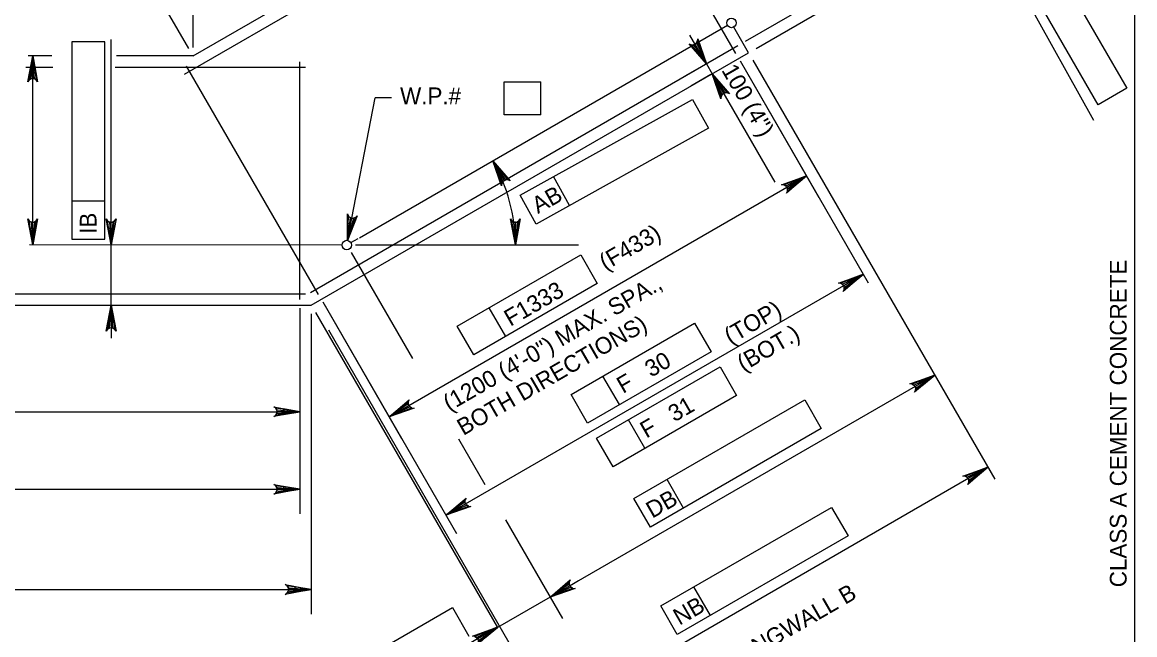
# Model space of a CAD drawing. Extents: x 638340 to 640241, y 295465 to 298435.
# Drawn here: x 638795.5 to 638994.6, y 296442.9 to 296552.6 of the extents above; entities that cross this region are included whole.
import ezdxf

# ---------------------------------------------------------------- set-up
doc = ezdxf.new("R2010")
doc.units = 0
for name, color, linetype in [('10', 7, 'Continuous'), ('4', 7, 'Continuous'), ('6', 7, 'Continuous')]:
    doc.layers.add(name, color=color, linetype=linetype)

msp = doc.modelspace()

# ---------------------------------------------------------------- linework, layer by layer
at = {"layer": '10'}
for p, q in [((638826.07, 296546.52), (638900.9, 296589.72)), ((638855.84, 296513.98), (638921.7, 296552.01)), ((638925.51, 296547.1), (638922.86, 296551.7)), ((638800.79, 296546.52), (638796.57, 296546.52)), ((638826.07, 296546.52), (638812.37, 296546.52)), ((638847.24, 296501.92), (638925.51, 296547.1)), ((638852.74, 296512.68), (638796.78, 296512.69)), ((638854.32, 296513.11), (638855.61, 296513.85)), ((638627.56, 296501.92), (638847.24, 296501.92))]:
    msp.add_line(p, q, dxfattribs=at)
at = {"layer": '4'}
for p, q in [((638926.84, 296547.87), (638983.11, 296580.36)), ((638967.11, 296571.12), (638987.23, 296535.03)), ((638975.55, 296571.3), (638993.2, 296540.73)), ((638988.09, 296537.78), (638970.44, 296568.35)), ((638924.93, 296549.14), (638954.94, 296566.47)), ((638994.62, 296399.07), (638994.62, 296567.6)), ((638825.3, 296547.85), (638816.35, 296563.35)), ((638826.07, 296548.06), (638826.07, 296561.16)), ((638917.96, 296545.11), (638915.01, 296550.23)), ((638804.36, 296549.03), (638804.36, 296513.72)), ((638810.27, 296549.03), (638804.36, 296549.03)), ((638810.27, 296513.72), (638810.27, 296549.03)), ((638811.42, 296512.69), (638811.42, 296549.45)), ((638797.39, 296512.69), (638797.39, 296546.52)), ((638917.69, 296544.96), (638914.12, 296542.9)), ((638917.96, 296545.11), (638918.99, 296543.34)), ((638923.99, 296545.64), (638946.93, 296505.9)), ((638923.99, 296545.64), (638938.09, 296521.21)), ((638926.28, 296545.77), (638969.59, 296470.76)), ((638918.72, 296543.18), (638915.15, 296541.12)), ((638918.98, 296543.34), (638921.94, 296538.22)), ((638881.73, 296541.88), (638888.33, 296541.88)), ((638881.73, 296535.97), (638881.73, 296541.88)), ((638888.33, 296535.97), (638888.33, 296541.88)), ((638993.2, 296540.73), (638988.09, 296537.78)), ((638853.7, 296513.52), (638858.65, 296539.04)), ((638861.6, 296539.04), (638858.65, 296539.04)), ((638884.61, 296521.61), (638915.48, 296538.73)), ((638915.48, 296538.73), (638918.34, 296533.57)), ((638921.94, 296538.22), (638930.2, 296523.91)), ((638888.33, 296535.97), (638881.73, 296535.97)), ((638918.34, 296533.57), (638887.47, 296516.44)), ((638861.16, 296481.91), (638935.88, 296525.04)), ((638893.46, 296519.76), (638890.59, 296524.93)), ((638804.36, 296520.57), (638810.27, 296520.57)), ((638887.47, 296516.44), (638884.61, 296521.61)), ((638811.42, 296515.64), (638811.42, 296518.59)), ((638804.36, 296513.72), (638810.27, 296513.72)), ((638811.42, 296501.92), (638811.42, 296512.69)), ((638855.13, 296512.69), (638895.03, 296512.69)), ((638854.36, 296511.35), (638865.32, 296492.36)), ((638873.36, 296498.14), (638895.48, 296510.91)), ((638895.48, 296510.91), (638898.43, 296505.8)), ((638871.33, 296464.31), (638946.04, 296507.44)), ((638898.43, 296505.8), (638876.32, 296493.03)), ((638849.28, 296502.5), (638873.22, 296461.03)), ((638849.28, 296502.5), (638863.38, 296478.08)), ((638811.42, 296501.92), (638811.42, 296496.01)), ((638845.19, 296501.41), (638845.19, 296464.55)), ((638845.19, 296501.41), (638845.19, 296478.42)), ((638848.01, 296500.59), (638880.55, 296444.23)), ((638882.03, 296496.33), (638879.08, 296501.44)), ((638847.24, 296500.38), (638847.24, 296446.61)), ((638893.72, 296485.94), (638915.84, 296498.71)), ((638915.84, 296498.71), (638918.79, 296493.59)), ((638850.32, 296497.51), (638894.26, 296421.41)), ((638876.32, 296493.03), (638873.36, 296498.14)), ((638918.79, 296493.59), (638896.67, 296480.82)), ((638898.29, 296478.13), (638920.41, 296490.9)), ((638920.41, 296490.9), (638923.36, 296485.78)), ((638958.81, 296489.42), (638889.97, 296449.67)), ((638902.38, 296484.12), (638899.43, 296489.23)), ((638896.67, 296480.82), (638893.72, 296485.94)), ((638923.36, 296485.78), (638901.25, 296473.01)), ((638904.97, 296467.31), (638935.54, 296484.96)), ((638935.54, 296484.96), (638938.49, 296479.84)), ((638629.61, 296482.85), (638845.19, 296482.85)), ((638906.95, 296476.31), (638904, 296481.42)), ((638938.49, 296479.84), (638907.92, 296462.19)), ((638873.6, 296478.01), (638878.32, 296469.82)), ((638901.25, 296473.01), (638898.29, 296478.13)), ((638968.34, 296472.92), (638890.08, 296427.73)), ((638913.85, 296465.62), (638910.9, 296470.73)), ((638629.61, 296468.98), (638845.19, 296468.98)), ((638907.92, 296462.19), (638904.97, 296467.31)), ((638909.79, 296448.09), (638940.36, 296465.74)), ((638940.36, 296465.74), (638943.31, 296460.63)), ((638881.98, 296463.5), (638892.18, 296445.83)), ((638943.31, 296460.63), (638912.74, 296442.98)), ((638892.53, 296451.14), (638895.08, 296452.62)), ((638627.56, 296451.04), (638847.24, 296451.04)), ((638918.67, 296446.4), (638915.71, 296451.51)), ((638889.97, 296449.67), (638880.55, 296444.23)), ((638841.93, 296430.17), (638872.5, 296447.82)), ((638872.5, 296447.82), (638875.45, 296442.7)), ((638912.74, 296442.98), (638909.79, 296448.09)), ((638880.53, 296444.27), (638844.38, 296423.01))]:
    msp.add_line(p, q, dxfattribs=at)
for points in [[(638917.96, 296545.11), (638914.87, 296548.71), (638915.27, 296548.53), (638915.63, 296548.52), (638915.93, 296548.63), (638916.17, 296548.84), (638916.35, 296549.15), (638916.39, 296549.59), (638917.96, 296545.11), (638916.35, 296549.15), (638916.17, 296548.84), (638917.96, 296545.11), (638915.93, 296548.63), (638915.63, 296548.52), (638917.96, 296545.11), (638915.27, 296548.53)], [(638797.39, 296546.52), (638798.26, 296541.86), (638798.01, 296542.22), (638797.7, 296542.4), (638797.39, 296542.46), (638797.08, 296542.4), (638796.76, 296542.22), (638796.52, 296541.86), (638797.39, 296546.52), (638796.76, 296542.22), (638797.08, 296542.4), (638797.39, 296546.52), (638797.39, 296542.46), (638797.7, 296542.4), (638797.39, 296546.52), (638798.01, 296542.22)], [(638918.98, 296543.34), (638922.07, 296539.74), (638921.68, 296539.92), (638921.31, 296539.93), (638921.02, 296539.82), (638920.77, 296539.62), (638920.59, 296539.3), (638920.56, 296538.86), (638918.98, 296543.34), (638920.59, 296539.3), (638920.77, 296539.62), (638918.98, 296543.34), (638921.02, 296539.82), (638921.31, 296539.93), (638918.98, 296543.34), (638921.68, 296539.92)], [(638879.72, 296527.77), (638882.81, 296524.17), (638882.41, 296524.36), (638882.05, 296524.36), (638881.75, 296524.25), (638881.51, 296524.05), (638881.33, 296523.73), (638881.29, 296523.3), (638879.72, 296527.77), (638881.33, 296523.73), (638881.51, 296524.05), (638879.72, 296527.77), (638881.75, 296524.25), (638882.05, 296524.36), (638879.72, 296527.77), (638882.41, 296524.36)], [(638935.88, 296525.04), (638932.28, 296521.96), (638932.46, 296522.35), (638932.47, 296522.72), (638932.36, 296523.01), (638932.15, 296523.26), (638931.84, 296523.44), (638931.4, 296523.47), (638935.88, 296525.04), (638931.84, 296523.44), (638932.15, 296523.26), (638935.88, 296525.04), (638932.36, 296523.01), (638932.47, 296522.72), (638935.88, 296525.04), (638932.46, 296522.35)], [(638797.39, 296512.69), (638796.52, 296517.35), (638796.76, 296516.99), (638797.08, 296516.8), (638797.39, 296516.75), (638797.7, 296516.8), (638798.01, 296516.99), (638798.26, 296517.35), (638797.39, 296512.69), (638798.01, 296516.99), (638797.7, 296516.8), (638797.39, 296512.69), (638797.39, 296516.75), (638797.08, 296516.8), (638797.39, 296512.69), (638796.76, 296516.99)], [(638811.42, 296512.69), (638810.54, 296517.35), (638810.79, 296516.99), (638811.1, 296516.8), (638811.42, 296516.75), (638811.73, 296516.8), (638812.04, 296516.99), (638812.29, 296517.35), (638811.42, 296512.69), (638812.04, 296516.99), (638811.73, 296516.8), (638811.42, 296512.69), (638811.42, 296516.75), (638811.1, 296516.8), (638811.42, 296512.69), (638810.79, 296516.99)], [(638853.7, 296513.52), (638853.73, 296518.26), (638853.91, 296517.86), (638854.18, 296517.62), (638854.48, 296517.51), (638854.79, 296517.5), (638855.13, 296517.62), (638855.45, 296517.93), (638853.7, 296513.52), (638855.13, 296517.62), (638854.79, 296517.5), (638853.7, 296513.52), (638854.48, 296517.51), (638854.18, 296517.62), (638853.7, 296513.52), (638853.91, 296517.86)], [(638883.76, 296512.69), (638882.89, 296517.35), (638883.14, 296516.99), (638883.45, 296516.8), (638883.76, 296516.75), (638884.07, 296516.8), (638884.39, 296516.99), (638884.64, 296517.35), (638883.76, 296512.69), (638884.39, 296516.99), (638884.07, 296516.8), (638883.76, 296512.69), (638883.76, 296516.75), (638883.45, 296516.8), (638883.76, 296512.69), (638883.14, 296516.99)], [(638946.04, 296507.44), (638942.44, 296504.36), (638942.63, 296504.75), (638942.63, 296505.11), (638942.52, 296505.41), (638942.32, 296505.66), (638942, 296505.83), (638941.57, 296505.87), (638946.04, 296507.44), (638942, 296505.83), (638942.32, 296505.66), (638946.04, 296507.44), (638942.52, 296505.41), (638942.63, 296505.11), (638946.04, 296507.44), (638942.63, 296504.75)], [(638811.42, 296501.92), (638812.29, 296497.26), (638812.04, 296497.62), (638811.73, 296497.8), (638811.42, 296497.86), (638811.1, 296497.8), (638810.79, 296497.62), (638810.54, 296497.26), (638811.42, 296501.92), (638810.79, 296497.62), (638811.1, 296497.8), (638811.42, 296501.92), (638811.42, 296497.86), (638811.73, 296497.8), (638811.42, 296501.92), (638812.04, 296497.62)], [(638958.81, 296489.42), (638955.21, 296486.33), (638955.4, 296486.72), (638955.41, 296487.09), (638955.3, 296487.38), (638955.09, 296487.63), (638954.78, 296487.81), (638954.34, 296487.84), (638958.81, 296489.42), (638954.78, 296487.81), (638955.09, 296487.63), (638958.81, 296489.42), (638955.3, 296487.38), (638955.41, 296487.09), (638958.81, 296489.42), (638955.4, 296486.72)], [(638861.16, 296481.91), (638864.76, 296485), (638864.58, 296484.6), (638864.57, 296484.24), (638864.68, 296483.94), (638864.89, 296483.7), (638865.2, 296483.52), (638865.64, 296483.48), (638861.16, 296481.91), (638865.2, 296483.52), (638864.89, 296483.7), (638861.16, 296481.91), (638864.68, 296483.94), (638864.57, 296484.24), (638861.16, 296481.91), (638864.58, 296484.6)], [(638845.19, 296482.85), (638840.53, 296481.98), (638840.89, 296482.23), (638841.08, 296482.54), (638841.13, 296482.85), (638841.08, 296483.16), (638840.89, 296483.48), (638840.53, 296483.72), (638845.19, 296482.85), (638840.89, 296483.48), (638841.08, 296483.16), (638845.19, 296482.85), (638841.13, 296482.85), (638841.08, 296482.54), (638845.19, 296482.85), (638840.89, 296482.23)], [(638968.34, 296472.92), (638964.74, 296469.83), (638964.93, 296470.23), (638964.93, 296470.59), (638964.82, 296470.89), (638964.62, 296471.13), (638964.3, 296471.31), (638963.87, 296471.34), (638968.34, 296472.92), (638964.3, 296471.31), (638964.62, 296471.13), (638968.34, 296472.92), (638964.82, 296470.89), (638964.93, 296470.59), (638968.34, 296472.92), (638964.93, 296470.23)], [(638845.19, 296468.98), (638840.53, 296468.1), (638840.89, 296468.35), (638841.08, 296468.66), (638841.13, 296468.98), (638841.08, 296469.29), (638840.89, 296469.6), (638840.53, 296469.85), (638845.19, 296468.98), (638840.89, 296469.6), (638841.08, 296469.29), (638845.19, 296468.98), (638841.13, 296468.98), (638841.08, 296468.66), (638845.19, 296468.98), (638840.89, 296468.35)], [(638871.33, 296464.31), (638874.93, 296467.4), (638874.74, 296467), (638874.74, 296466.64), (638874.85, 296466.34), (638875.05, 296466.1), (638875.36, 296465.92), (638875.8, 296465.88), (638871.33, 296464.31), (638875.36, 296465.92), (638875.05, 296466.1), (638871.33, 296464.31), (638874.85, 296466.34), (638874.74, 296466.64), (638871.33, 296464.31), (638874.74, 296467)], [(638889.97, 296449.67), (638893.57, 296452.75), (638893.38, 296452.36), (638893.38, 296452), (638893.49, 296451.7), (638893.69, 296451.45), (638894.01, 296451.28), (638894.44, 296451.24), (638889.97, 296449.67), (638894.01, 296451.28), (638893.69, 296451.45), (638889.97, 296449.67), (638893.49, 296451.7), (638893.38, 296452), (638889.97, 296449.67), (638893.38, 296452.36)], [(638847.24, 296451.04), (638842.58, 296450.17), (638842.94, 296450.42), (638843.13, 296450.73), (638843.18, 296451.04), (638843.13, 296451.35), (638842.94, 296451.67), (638842.58, 296451.91), (638847.24, 296451.04), (638842.94, 296451.67), (638843.13, 296451.35), (638847.24, 296451.04), (638843.18, 296451.04), (638843.13, 296450.73), (638847.24, 296451.04), (638842.94, 296450.42)], [(638880.53, 296444.27), (638876.95, 296441.15), (638877.14, 296441.55), (638877.14, 296441.91), (638877.03, 296442.21), (638876.82, 296442.45), (638876.5, 296442.63), (638876.07, 296442.66), (638880.53, 296444.27), (638876.5, 296442.63), (638876.82, 296442.45), (638880.53, 296444.27), (638877.03, 296442.21), (638877.14, 296441.91), (638880.53, 296444.27), (638877.14, 296441.55)]]:
    msp.add_lwpolyline(points, dxfattribs=at)
for points in [[(638797.88, 296543.57), (638796.9, 296543.57), (638797.39, 296546.52)], [(638920.89, 296541.03), (638920.04, 296540.53), (638918.99, 296543.34)], [(638933.07, 296523.99), (638933.57, 296523.14), (638935.88, 296525.05)], [(638854.75, 296516.33), (638853.78, 296516.52), (638853.7, 296513.53)], [(638797.88, 296515.64), (638796.9, 296515.64), (638797.39, 296512.69)], [(638811.91, 296515.64), (638810.92, 296515.64), (638811.42, 296512.69)], [(638943.23, 296506.39), (638943.73, 296505.54), (638946.04, 296507.44)], [(638811.91, 296498.97), (638810.92, 296498.97), (638811.42, 296501.92)], [(638956.01, 296488.36), (638956.5, 296487.51), (638958.81, 296489.41)], [(638842.24, 296483.34), (638842.24, 296482.36), (638845.19, 296482.85)], [(638863.48, 296483.81), (638863.97, 296482.96), (638861.16, 296481.91)], [(638965.54, 296471.87), (638966.03, 296471.01), (638968.34, 296472.92)], [(638842.24, 296469.47), (638842.24, 296468.49), (638845.19, 296468.98)], [(638873.64, 296466.21), (638874.13, 296465.36), (638871.33, 296464.31)], [(638844.29, 296451.53), (638844.29, 296450.55), (638847.24, 296451.04)], [(638892.28, 296451.57), (638892.77, 296450.72), (638889.97, 296449.67)], [(638877.75, 296443.18), (638878.24, 296442.33), (638880.55, 296444.23)]]:
    msp.add_lwpolyline(points, close=True, dxfattribs=at)
for centre in [(638922.43, 296552.43), (638853.59, 296512.68)]:
    msp.add_circle(centre, 0.85, dxfattribs=at)
msp.add_arc((638853.59, 296512.68), 30.17, 0.0017, 29.9999, dxfattribs=at)
at = {"layer": '6'}
for p, q in [((638824.55, 296543.28), (638901.04, 296587.44)), ((638923.22, 296546.97), (638899.64, 296587.81)), ((638847.11, 296504.21), (638923.59, 296548.37)), ((638801, 296544.47), (638796.15, 296544.47)), ((638846.22, 296544.47), (638812.16, 296544.47)), ((638848.51, 296503.83), (638824.93, 296544.68)), ((638845.19, 296502.94), (638845.19, 296545.49)), ((638628.59, 296503.97), (638846.22, 296503.97))]:
    msp.add_line(p, q, dxfattribs=at)

# ---------------------------------------------------------------- texts
at = {"layer": '4'}
for s, height, rotation, p in [('100 (4")', 3, 300, (638920.57, 296543.99)), ('AB', 3, 29.0163, (638887.79, 296518.22)), ('IB', 3, 90, (638808.8, 296514.68)), ('(F433)', 3, 30, (638899.89, 296508.04)), ('CLASS A CEMENT CONCRETE', 3.0001, 90, (638993.16, 296451.44)), ('(1200 (4\'-0") MAX. SPA.,', 3.0001, 30, (638871.94, 296482.84)), ('F1333', 3, 30, (638882.86, 296498.04)), ('(TOP)', 3, 30, (638922.26, 296494.82)), ('BOTH DIRECTIONS)', 3.0001, 30, (638874.44, 296478.51)), ('(BOT.)', 3, 30, (638924.56, 296489.97)), ('F   30', 3, 30, (638903.02, 296486.03)), ('F   31', 3, 30, (638907.2, 296478.03)), ('DB', 3, 30, (638908.26, 296463.69)), ('WINGWALL B', 3, 30, (638922.88, 296436.79)), ('NB', 3, 30, (638913.13, 296444.55))]:
    msp.add_text(s, height=height, rotation=rotation, dxfattribs=at).set_placement(p)
msp.add_text('W.P.#', height=3, dxfattribs=at).set_placement((638863.13, 296537.88))

doc.saveas('drawing.dxf')
